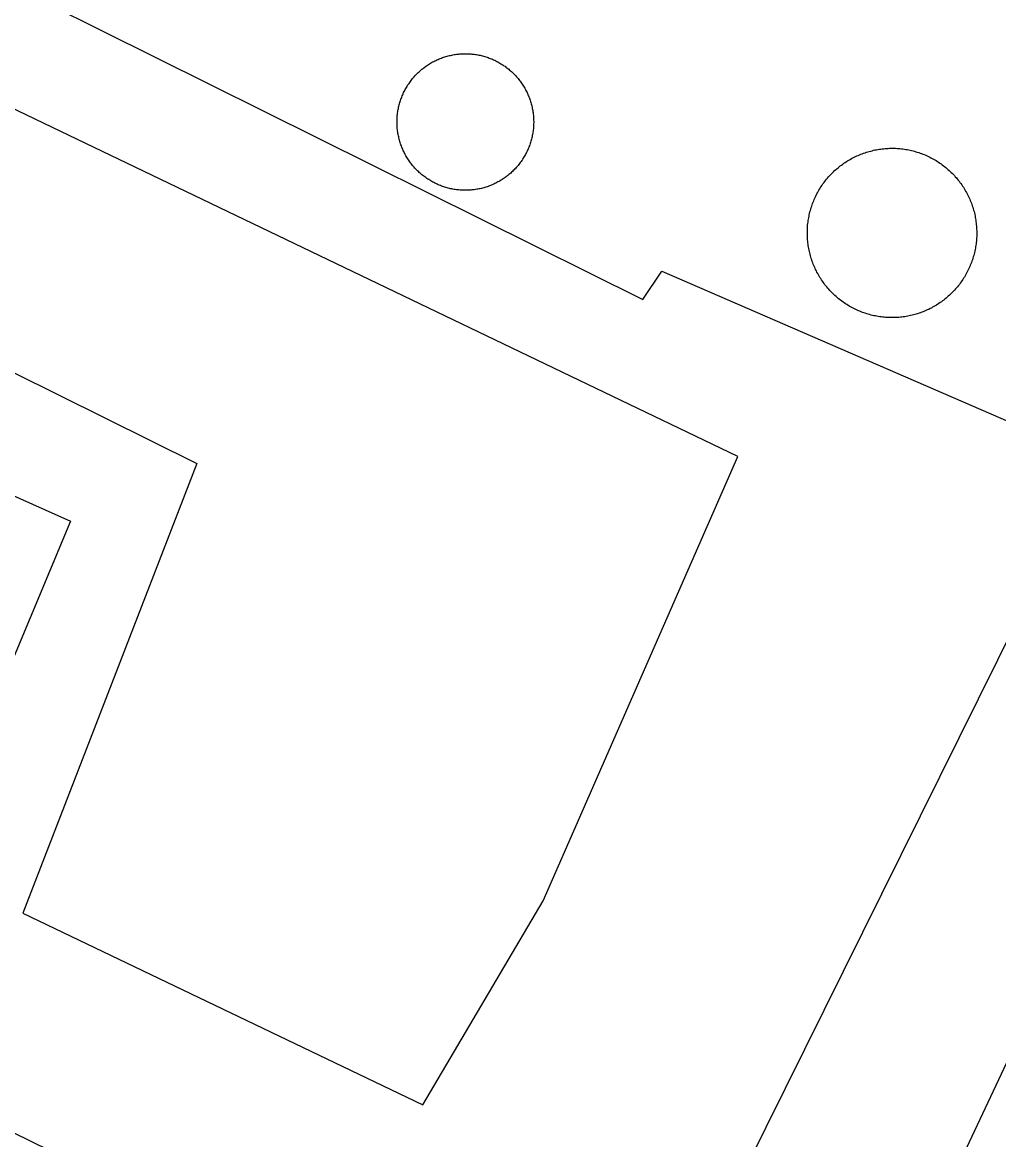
# Model space of a CAD drawing. Extents: x 3683613 to 3738215, y 469626 to 495384.
# Drawn here: x 3700548.4 to 3700672.2, y 478738.6 to 478880.3 of the extents above; entities that cross this region are included whole.
import ezdxf

# ---------------------------------------------------------------- set-up
doc = ezdxf.new("R2010")
doc.units = 0
for name, color, linetype in [('V-DOMW-TANK', 7, 'Continuous'), ('V-ROAD-CNTR', 7, 'Continuous'), ('V-UTIL-LINE', 7, 'Continuous')]:
    doc.layers.add(name, color=color, linetype=linetype)

msp = doc.modelspace()

# ---------------------------------------------------------------- linework, layer by layer
at = {"layer": 'V-DOMW-TANK'}
for points in [[(3700597.4, 478872.54), (3700597.49, 478872.66), (3700597.58, 478872.78), (3700597.67, 478872.91), (3700597.76, 478873.02), (3700597.85, 478873.14), (3700597.95, 478873.26), (3700598.05, 478873.37), (3700598.15, 478873.48), (3700598.25, 478873.6), (3700598.36, 478873.7), (3700598.47, 478873.81), (3700598.58, 478873.92), (3700598.69, 478874.02), (3700598.8, 478874.12), (3700598.91, 478874.22), (3700599.03, 478874.32), (3700599.15, 478874.41), (3700599.27, 478874.51), (3700599.39, 478874.6), (3700599.51, 478874.68), (3700599.63, 478874.77), (3700599.76, 478874.86), (3700599.88, 478874.94), (3700600.01, 478875.02), (3700600.14, 478875.1), (3700600.27, 478875.17), (3700600.4, 478875.25), (3700600.54, 478875.32), (3700600.67, 478875.39), (3700600.81, 478875.45), (3700600.94, 478875.52), (3700601.08, 478875.58), (3700601.22, 478875.64), (3700601.36, 478875.69), (3700601.5, 478875.75), (3700601.64, 478875.8), (3700601.79, 478875.85), (3700601.93, 478875.9), (3700602.08, 478875.94), (3700602.22, 478875.98), (3700602.37, 478876.02), (3700602.52, 478876.06), (3700602.66, 478876.09), (3700602.81, 478876.12), (3700602.96, 478876.15), (3700603.11, 478876.18), (3700603.26, 478876.2), (3700603.41, 478876.22), (3700603.56, 478876.24), (3700603.71, 478876.26), (3700603.85, 478876.27), (3700604.01, 478876.28), (3700604.16, 478876.29), (3700604.31, 478876.3), (3700604.46, 478876.3), (3700604.61, 478876.3), (3700604.76, 478876.3), (3700604.91, 478876.29), (3700605.06, 478876.28), (3700605.22, 478876.27)], [(3700605.22, 478876.27), (3700605.37, 478876.26), (3700605.52, 478876.24), (3700605.67, 478876.22), (3700605.82, 478876.21), (3700605.97, 478876.18), (3700606.12, 478876.16), (3700606.26, 478876.13), (3700606.41, 478876.1), (3700606.56, 478876.06), (3700606.71, 478876.03), (3700606.85, 478875.99), (3700607, 478875.95), (3700607.14, 478875.9), (3700607.29, 478875.86), (3700607.43, 478875.81), (3700607.57, 478875.75), (3700607.71, 478875.7), (3700607.85, 478875.64), (3700607.99, 478875.59), (3700608.13, 478875.52), (3700608.27, 478875.46), (3700608.4, 478875.39), (3700608.54, 478875.33), (3700608.67, 478875.25), (3700608.8, 478875.18), (3700608.93, 478875.11), (3700609.06, 478875.03), (3700609.19, 478874.95), (3700609.32, 478874.86), (3700609.44, 478874.78), (3700609.57, 478874.7), (3700609.69, 478874.61), (3700609.81, 478874.51), (3700609.93, 478874.42), (3700610.05, 478874.33), (3700610.16, 478874.23), (3700610.28, 478874.13), (3700610.39, 478874.03), (3700610.5, 478873.93), (3700610.61, 478873.82), (3700610.72, 478873.72), (3700610.82, 478873.61), (3700610.93, 478873.5), (3700611.03, 478873.38), (3700611.12, 478873.27), (3700611.22, 478873.16), (3700611.32, 478873.03), (3700611.41, 478872.92), (3700611.5, 478872.8), (3700611.59, 478872.67), (3700611.68, 478872.55), (3700611.76, 478872.42), (3700611.85, 478872.3), (3700611.93, 478872.17), (3700612, 478872.04), (3700612.08, 478871.91), (3700612.15, 478871.78), (3700612.22, 478871.65), (3700612.29, 478871.51), (3700612.36, 478871.38), (3700612.42, 478871.24), (3700612.48, 478871.1), (3700612.54, 478870.96), (3700612.6, 478870.82), (3700612.66, 478870.68), (3700612.71, 478870.54), (3700612.76, 478870.39), (3700612.8, 478870.25), (3700612.85, 478870.1), (3700612.89, 478869.96), (3700612.93, 478869.82), (3700612.97, 478869.67), (3700613, 478869.52), (3700613.03, 478869.37), (3700613.06, 478869.22), (3700613.09, 478869.08), (3700613.11, 478868.92), (3700613.13, 478868.78), (3700613.15, 478868.63), (3700613.17, 478868.48), (3700613.18, 478868.33), (3700613.19, 478868.17), (3700613.2, 478868.02), (3700613.2, 478867.87), (3700613.21, 478867.72), (3700613.21, 478867.57), (3700613.2, 478867.42), (3700613.2, 478867.27), (3700613.19, 478867.12), (3700613.18, 478866.97), (3700613.17, 478866.82), (3700613.15, 478866.66), (3700613.13, 478866.52), (3700613.11, 478866.36), (3700613.09, 478866.22), (3700613.06, 478866.07), (3700613.03, 478865.92), (3700613, 478865.77), (3700612.97, 478865.62), (3700612.93, 478865.48)], [(3700600.96, 478859.75), (3700600.82, 478859.82), (3700600.69, 478859.88), (3700600.55, 478859.95), (3700600.42, 478860.02), (3700600.29, 478860.09), (3700600.15, 478860.17), (3700600.02, 478860.25), (3700599.9, 478860.33), (3700599.77, 478860.41), (3700599.64, 478860.49), (3700599.52, 478860.58), (3700599.4, 478860.67), (3700599.28, 478860.76), (3700599.16, 478860.85), (3700599.04, 478860.95), (3700598.93, 478861.04), (3700598.81, 478861.15), (3700598.7, 478861.24), (3700598.59, 478861.35), (3700598.48, 478861.45), (3700598.37, 478861.56), (3700598.27, 478861.67), (3700598.16, 478861.78), (3700598.06, 478861.89), (3700597.96, 478862.01), (3700597.86, 478862.12), (3700597.77, 478862.24), (3700597.68, 478862.36), (3700597.58, 478862.48), (3700597.5, 478862.6), (3700597.41, 478862.72), (3700597.32, 478862.85), (3700597.24, 478862.98), (3700597.16, 478863.11), (3700597.08, 478863.23), (3700597.01, 478863.36), (3700596.93, 478863.5), (3700596.86, 478863.63), (3700596.79, 478863.76), (3700596.73, 478863.9), (3700596.66, 478864.04), (3700596.6, 478864.18), (3700596.54, 478864.32), (3700596.49, 478864.46), (3700596.43, 478864.6), (3700596.38, 478864.74), (3700596.33, 478864.88), (3700596.29, 478865.03), (3700596.24, 478865.17), (3700596.2, 478865.32), (3700596.16, 478865.46), (3700596.12, 478865.61), (3700596.09, 478865.76), (3700596.06, 478865.9), (3700596.03, 478866.05), (3700596, 478866.2), (3700595.98, 478866.35), (3700595.96, 478866.5), (3700595.94, 478866.65), (3700595.92, 478866.8), (3700595.91, 478866.95), (3700595.9, 478867.1), (3700595.89, 478867.25), (3700595.89, 478867.4), (3700595.88, 478867.55), (3700595.88, 478867.71), (3700595.88, 478867.86), (3700595.89, 478868.01), (3700595.9, 478868.16), (3700595.91, 478868.31), (3700595.92, 478868.46), (3700595.94, 478868.61), (3700595.96, 478868.76), (3700595.98, 478868.91), (3700596, 478869.06), (3700596.02, 478869.21), (3700596.05, 478869.36), (3700596.08, 478869.51), (3700596.12, 478869.65), (3700596.16, 478869.8), (3700596.2, 478869.95), (3700596.24, 478870.09), (3700596.28, 478870.23), (3700596.33, 478870.38), (3700596.38, 478870.52), (3700596.43, 478870.66), (3700596.48, 478870.8), (3700596.54, 478870.95), (3700596.6, 478871.08), (3700596.66, 478871.22), (3700596.72, 478871.36), (3700596.79, 478871.5), (3700596.86, 478871.63), (3700596.93, 478871.76), (3700597, 478871.9), (3700597.08, 478872.03), (3700597.15, 478872.16), (3700597.23, 478872.29), (3700597.31, 478872.41), (3700597.4, 478872.54)], [(3700612.93, 478865.48), (3700612.89, 478865.33), (3700612.85, 478865.19), (3700612.81, 478865.04), (3700612.76, 478864.9), (3700612.71, 478864.75), (3700612.66, 478864.61), (3700612.61, 478864.47), (3700612.55, 478864.33), (3700612.49, 478864.19), (3700612.43, 478864.05), (3700612.37, 478863.92), (3700612.3, 478863.78), (3700612.23, 478863.65), (3700612.16, 478863.51), (3700612.09, 478863.38), (3700612.01, 478863.25), (3700611.93, 478863.12), (3700611.85, 478862.99), (3700611.77, 478862.86), (3700611.69, 478862.74), (3700611.6, 478862.61), (3700611.51, 478862.49), (3700611.42, 478862.37), (3700611.33, 478862.25), (3700611.23, 478862.13), (3700611.14, 478862.02), (3700611.04, 478861.9), (3700610.94, 478861.79), (3700610.83, 478861.68), (3700610.73, 478861.57), (3700610.62, 478861.47), (3700610.51, 478861.36), (3700610.4, 478861.26), (3700610.29, 478861.16), (3700610.18, 478861.05), (3700610.06, 478860.96), (3700609.94, 478860.86), (3700609.82, 478860.77), (3700609.7, 478860.68), (3700609.58, 478860.59), (3700609.46, 478860.5), (3700609.33, 478860.42), (3700609.21, 478860.34), (3700609.08, 478860.26), (3700608.95, 478860.18), (3700608.82, 478860.1), (3700608.68, 478860.03), (3700608.55, 478859.96), (3700608.42, 478859.89), (3700608.28, 478859.82), (3700608.14, 478859.76), (3700608.01, 478859.7), (3700607.87, 478859.64), (3700607.73, 478859.58), (3700607.59, 478859.53), (3700607.44, 478859.47), (3700607.3, 478859.42), (3700607.16, 478859.38), (3700607.01, 478859.34), (3700606.87, 478859.29), (3700606.72, 478859.25), (3700606.57, 478859.22), (3700606.43, 478859.18), (3700606.28, 478859.15), (3700606.13, 478859.12), (3700605.98, 478859.1), (3700605.83, 478859.07), (3700605.68, 478859.05), (3700605.53, 478859.03), (3700605.38, 478859.02), (3700605.23, 478859), (3700605.08, 478858.99), (3700604.93, 478858.98), (3700604.78, 478858.98), (3700604.63, 478858.98), (3700604.48, 478858.98), (3700604.33, 478858.98), (3700604.17, 478858.98), (3700604.02, 478858.99), (3700603.87, 478859), (3700603.72, 478859.02), (3700603.57, 478859.03), (3700603.42, 478859.05), (3700603.27, 478859.07), (3700603.12, 478859.09), (3700602.97, 478859.12), (3700602.82, 478859.15), (3700602.68, 478859.18), (3700602.53, 478859.21), (3700602.38, 478859.25), (3700602.24, 478859.29), (3700602.09, 478859.33), (3700601.95, 478859.37), (3700601.8, 478859.42), (3700601.66, 478859.47), (3700601.52, 478859.52), (3700601.38, 478859.57), (3700601.24, 478859.63), (3700601.1, 478859.69), (3700600.96, 478859.75)], [(3700654.16, 478863.33), (3700654.33, 478863.41), (3700654.5, 478863.48), (3700654.68, 478863.55), (3700654.85, 478863.62), (3700655.03, 478863.68), (3700655.21, 478863.74), (3700655.38, 478863.8), (3700655.57, 478863.86), (3700655.74, 478863.91), (3700655.93, 478863.96), (3700656.11, 478864), (3700656.29, 478864.05), (3700656.47, 478864.09), (3700656.66, 478864.12), (3700656.84, 478864.16), (3700657.03, 478864.18), (3700657.21, 478864.21), (3700657.4, 478864.23), (3700657.58, 478864.25), (3700657.77, 478864.27), (3700657.96, 478864.29), (3700658.15, 478864.29), (3700658.33, 478864.3), (3700658.52, 478864.3), (3700658.71, 478864.3), (3700658.89, 478864.3), (3700659.08, 478864.3), (3700659.27, 478864.29), (3700659.46, 478864.27), (3700659.64, 478864.26), (3700659.83, 478864.24), (3700660.02, 478864.22), (3700660.2, 478864.19), (3700660.39, 478864.16), (3700660.57, 478864.13), (3700660.75, 478864.09), (3700660.94, 478864.06), (3700661.12, 478864.01), (3700661.3, 478863.97), (3700661.48, 478863.92), (3700661.66, 478863.87), (3700661.84, 478863.82), (3700662.02, 478863.76), (3700662.2, 478863.7), (3700662.38, 478863.63), (3700662.55, 478863.57), (3700662.72, 478863.5), (3700662.9, 478863.42), (3700663.07, 478863.35), (3700663.24, 478863.27), (3700663.41, 478863.19), (3700663.57, 478863.1), (3700663.74, 478863.02), (3700663.9, 478862.92), (3700664.07, 478862.83), (3700664.23, 478862.74), (3700664.39, 478862.64), (3700664.54, 478862.54), (3700664.7, 478862.43), (3700664.85, 478862.32), (3700665, 478862.21), (3700665.16, 478862.1), (3700665.3, 478861.98), (3700665.45, 478861.87), (3700665.59, 478861.75), (3700665.73, 478861.62), (3700665.87, 478861.5), (3700666.01, 478861.37), (3700666.15, 478861.24), (3700666.28, 478861.11), (3700666.41, 478860.98), (3700666.54, 478860.84), (3700666.66, 478860.7), (3700666.79, 478860.56), (3700666.91, 478860.42), (3700667.03, 478860.27), (3700667.14, 478860.12), (3700667.25, 478859.98), (3700667.37, 478859.82), (3700667.47, 478859.67), (3700667.58, 478859.51), (3700667.68, 478859.36), (3700667.78, 478859.2), (3700667.88, 478859.04), (3700667.97, 478858.88), (3700668.06, 478858.71), (3700668.15, 478858.55), (3700668.24, 478858.38), (3700668.32, 478858.21), (3700668.4, 478858.04), (3700668.48, 478857.87), (3700668.55, 478857.7), (3700668.62, 478857.52), (3700668.69, 478857.35), (3700668.75, 478857.17), (3700668.81, 478857), (3700668.87, 478856.82), (3700668.93, 478856.64), (3700668.98, 478856.46), (3700669.03, 478856.28)], [(3700647.94, 478854.57), (3700647.96, 478854.76), (3700647.99, 478854.95), (3700648.01, 478855.13), (3700648.04, 478855.32), (3700648.07, 478855.5), (3700648.11, 478855.68), (3700648.15, 478855.87), (3700648.19, 478856.05), (3700648.23, 478856.23), (3700648.28, 478856.41), (3700648.33, 478856.59), (3700648.39, 478856.78), (3700648.45, 478856.95), (3700648.5, 478857.13), (3700648.57, 478857.31), (3700648.64, 478857.48), (3700648.71, 478857.66), (3700648.78, 478857.83), (3700648.85, 478858), (3700648.93, 478858.17), (3700649.02, 478858.34), (3700649.1, 478858.51), (3700649.19, 478858.67), (3700649.28, 478858.84), (3700649.37, 478859), (3700649.47, 478859.16), (3700649.57, 478859.32), (3700649.67, 478859.48), (3700649.77, 478859.63), (3700649.88, 478859.79), (3700649.99, 478859.94), (3700650.1, 478860.09), (3700650.22, 478860.23), (3700650.34, 478860.38), (3700650.45, 478860.52), (3700650.58, 478860.67), (3700650.7, 478860.8), (3700650.83, 478860.94), (3700650.96, 478861.08), (3700651.09, 478861.21), (3700651.23, 478861.34), (3700651.36, 478861.47), (3700651.5, 478861.6), (3700651.64, 478861.72), (3700651.79, 478861.84), (3700651.93, 478861.96), (3700652.08, 478862.07), (3700652.23, 478862.18), (3700652.38, 478862.3), (3700652.54, 478862.41), (3700652.69, 478862.51), (3700652.85, 478862.61), (3700653.01, 478862.71), (3700653.17, 478862.81), (3700653.33, 478862.9), (3700653.49, 478862.99), (3700653.66, 478863.08), (3700653.82, 478863.17), (3700653.99, 478863.25), (3700654.16, 478863.33)], [(3700669.03, 478856.28), (3700669.08, 478856.1), (3700669.12, 478855.91), (3700669.16, 478855.73), (3700669.19, 478855.55), (3700669.22, 478855.36), (3700669.25, 478855.18), (3700669.28, 478854.99), (3700669.3, 478854.81), (3700669.32, 478854.62), (3700669.34, 478854.43), (3700669.35, 478854.24), (3700669.36, 478854.06), (3700669.37, 478853.87), (3700669.37, 478853.68), (3700669.37, 478853.5), (3700669.37, 478853.31), (3700669.37, 478853.12), (3700669.35, 478852.93), (3700669.34, 478852.75), (3700669.33, 478852.56), (3700669.31, 478852.37), (3700669.29, 478852.19), (3700669.26, 478852), (3700669.23, 478851.82), (3700669.2, 478851.63), (3700669.16, 478851.45), (3700669.13, 478851.27), (3700669.08, 478851.08), (3700669.04, 478850.9), (3700668.99, 478850.72), (3700668.94, 478850.54), (3700668.88, 478850.36), (3700668.83, 478850.18), (3700668.77, 478850), (3700668.7, 478849.83), (3700668.64, 478849.65), (3700668.56, 478849.48), (3700668.49, 478849.31), (3700668.42, 478849.14), (3700668.34, 478848.97), (3700668.26, 478848.8), (3700668.17, 478848.63), (3700668.08, 478848.46), (3700667.99, 478848.3), (3700667.9, 478848.13), (3700667.81, 478847.98), (3700667.71, 478847.82), (3700667.6, 478847.66), (3700667.5, 478847.5), (3700667.39, 478847.35), (3700667.29, 478847.2), (3700667.17, 478847.05), (3700667.06, 478846.9), (3700666.94, 478846.75), (3700666.82, 478846.61), (3700666.7, 478846.47), (3700666.57, 478846.33), (3700666.44, 478846.19), (3700666.31, 478846.06), (3700666.18, 478845.92), (3700666.05, 478845.79), (3700665.91, 478845.66), (3700665.77, 478845.54), (3700665.63, 478845.42), (3700665.48, 478845.3), (3700665.34, 478845.18), (3700665.19, 478845.06), (3700665.04, 478844.95), (3700664.89, 478844.84), (3700664.74, 478844.73), (3700664.58, 478844.62), (3700664.43, 478844.52), (3700664.27, 478844.42), (3700664.11, 478844.33), (3700663.94, 478844.23), (3700663.78, 478844.14), (3700663.62, 478844.05), (3700663.45, 478843.97), (3700663.28, 478843.88), (3700663.11, 478843.8), (3700662.94, 478843.73), (3700662.77, 478843.66), (3700662.59, 478843.58), (3700662.42, 478843.52), (3700662.24, 478843.45), (3700662.07, 478843.39), (3700661.88, 478843.33), (3700661.71, 478843.28), (3700661.53, 478843.23), (3700661.35, 478843.18), (3700661.17, 478843.13), (3700660.98, 478843.09), (3700660.8, 478843.05), (3700660.62, 478843.01), (3700660.43, 478842.98), (3700660.25, 478842.95), (3700660.06, 478842.92), (3700659.88, 478842.9), (3700659.69, 478842.88), (3700659.5, 478842.86)], [(3700659.5, 478842.86), (3700659.31, 478842.85), (3700659.13, 478842.84), (3700658.94, 478842.83), (3700658.75, 478842.83), (3700658.56, 478842.83), (3700658.38, 478842.83), (3700658.19, 478842.84), (3700658, 478842.85), (3700657.82, 478842.86), (3700657.63, 478842.88), (3700657.44, 478842.9), (3700657.26, 478842.92), (3700657.07, 478842.94), (3700656.89, 478842.97), (3700656.7, 478843), (3700656.52, 478843.04), (3700656.33, 478843.08), (3700656.15, 478843.12), (3700655.97, 478843.16), (3700655.79, 478843.21), (3700655.61, 478843.26), (3700655.43, 478843.32), (3700655.25, 478843.38), (3700655.07, 478843.44), (3700654.9, 478843.5), (3700654.72, 478843.57), (3700654.55, 478843.64), (3700654.37, 478843.71), (3700654.2, 478843.79), (3700654.03, 478843.86), (3700653.87, 478843.95), (3700653.7, 478844.03), (3700653.53, 478844.12), (3700653.37, 478844.21), (3700653.21, 478844.3), (3700653.04, 478844.4), (3700652.89, 478844.5), (3700652.73, 478844.6), (3700652.57, 478844.7), (3700652.42, 478844.81), (3700652.27, 478844.92), (3700652.12, 478845.04), (3700651.97, 478845.15), (3700651.82, 478845.27), (3700651.68, 478845.39), (3700651.54, 478845.51), (3700651.4, 478845.63), (3700651.26, 478845.76), (3700651.13, 478845.89), (3700650.99, 478846.03), (3700650.86, 478846.16), (3700650.73, 478846.29), (3700650.61, 478846.43), (3700650.48, 478846.58), (3700650.36, 478846.72), (3700650.25, 478846.86), (3700650.13, 478847.01), (3700650.02, 478847.16), (3700649.91, 478847.31), (3700649.8, 478847.47), (3700649.7, 478847.62), (3700649.59, 478847.78), (3700649.49, 478847.93), (3700649.4, 478848.1), (3700649.3, 478848.26), (3700649.21, 478848.42), (3700649.12, 478848.59), (3700649.04, 478848.76), (3700648.95, 478848.92), (3700648.87, 478849.09), (3700648.8, 478849.27), (3700648.72, 478849.44), (3700648.65, 478849.61), (3700648.58, 478849.79), (3700648.52, 478849.96), (3700648.46, 478850.14), (3700648.4, 478850.32), (3700648.35, 478850.49), (3700648.29, 478850.68), (3700648.25, 478850.86), (3700648.2, 478851.04), (3700648.16, 478851.22), (3700648.12, 478851.4), (3700648.08, 478851.59), (3700648.05, 478851.77), (3700648.02, 478851.96), (3700647.99, 478852.14), (3700647.97, 478852.33), (3700647.95, 478852.52), (3700647.93, 478852.7), (3700647.92, 478852.89), (3700647.91, 478853.08), (3700647.9, 478853.26), (3700647.9, 478853.45), (3700647.9, 478853.64), (3700647.9, 478853.83), (3700647.91, 478854.01), (3700647.92, 478854.2), (3700647.93, 478854.39), (3700647.94, 478854.57)]]:
    msp.add_lwpolyline(points, dxfattribs=at)
at = {"layer": 'V-ROAD-CNTR'}
msp.add_lwpolyline([(3700565.17, 478518.92), (3700691.27, 478786.81), (3700736.8, 478895.54)], dxfattribs=at)
msp.add_spline([(3701000.46, 478961.97), (3700998.15, 479020.49), (3700975.74, 479052.4), (3700904.77, 479073.13), (3700875.58, 479079.54), (3700847.93, 479086.74), (3700835.72, 479075.96), (3700812.34, 479034.7), (3700774.17, 478970.89), (3700724.84, 478860.21), (3700480.15, 478308.89)], degree=3, dxfattribs=at)
at = {"layer": 'V-UTIL-LINE'}
msp.add_line((3700570.5, 478824.34), (3700548.43, 478767.32), dxfattribs=at)
for points in [[(3700509.99, 478902.72), (3700519.97, 478896.52), (3700524.1, 478896.3), (3700627.03, 478845.14), (3700629.46, 478848.74), (3700684.2, 478824.99), (3700681.8, 478819.18), (3700630.37, 478715.42), (3700647.25, 478707.39), (3700651.01, 478714.04), (3700727.05, 478680.67), (3700778.1, 478792.12), (3700806.85, 478780.4), (3700844.42, 478871.34), (3700726.56, 478928.63), (3700717.42, 478933.74), (3700562.58, 479002.1)], [(3700548.43, 478767.32), (3700599.17, 478743), (3700614.41, 478768.89), (3700639.09, 478825.23), (3700527.71, 478878.71), (3700521.89, 478884.65), (3700518.42, 478878.59), (3700504.67, 478884.97), (3700494.86, 478861.88), (3700570.5, 478824.34)], [(3700336.4, 478522.85), (3700373.82, 478608.06), (3700443.15, 478761.19), (3700487.4, 478847.03), (3700554.48, 478817.02)], [(3700554.48, 478817.02), (3700536.45, 478773.88), (3700525.83, 478749.97), (3700587.17, 478719.88), (3700545.14, 478631.61), (3700500.63, 478649.89), (3700496.91, 478641.37), (3700542.81, 478621.74), (3700472.71, 478464.23), (3700336.4, 478522.85)]]:
    msp.add_lwpolyline(points, dxfattribs=at)

doc.saveas('drawing.dxf')
